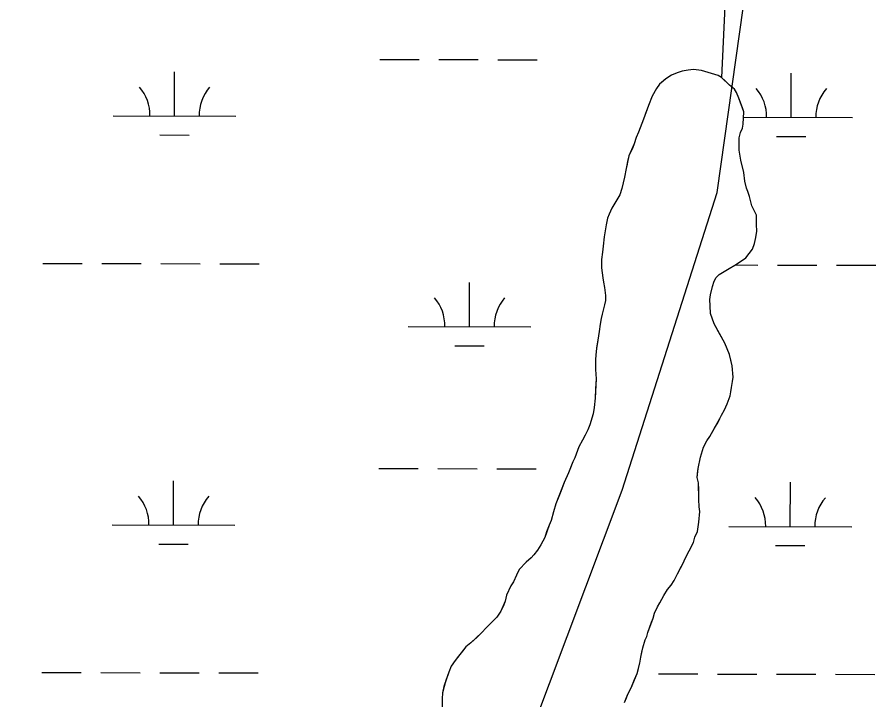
# Model space of a CAD drawing. Extents: x 3177385 to 3215275, y 903885 to 929304.
# Drawn here: x 3188622 to 3189321, y 917907 to 918463 of the extents above; entities that cross this region are included whole.
import ezdxf

# ---------------------------------------------------------------- set-up
doc = ezdxf.new("R2010")
doc.units = 0
for name, color, linetype in [('V-SITE-VEGE', 7, 'Continuous'), ('V-TOPO-SHOR', 7, 'Continuous'), ('V-WETL-SWMP', 7, 'Continuous')]:
    doc.layers.add(name, color=color, linetype=linetype)

msp = doc.modelspace()

# ---------------------------------------------------------------- linework, layer by layer
at = {"layer": 'V-SITE-VEGE'}
for points in [[(3189216.72, 918320.7), (3189215.5, 918323.5), (3189214.27, 918329.11), (3189213.43, 918336.32), (3189210.98, 918346.33), (3189209.73, 918354.35), (3189209.68, 918364.37), (3189210.86, 918368.79), (3189212.44, 918372.4), (3189212.83, 918375.62), (3189213.57, 918385.64), (3189209.51, 918396.85), (3189207.48, 918401.25), (3189205.86, 918404.05), (3189201.83, 918407.23), (3189195.38, 918413.62), (3189192.57, 918415.21), (3189178.91, 918419.14), (3189172.49, 918419.91), (3189168.09, 918419.49), (3189163.28, 918418.66), (3189159.28, 918417.44), (3189154.48, 918415.41), (3189150.08, 918412.58), (3189144.89, 918408.14), (3189142.5, 918404.52), (3189138.92, 918398.48), (3189135.76, 918390.85), (3189131.81, 918379.6), (3189127.85, 918369.15), (3189125.87, 918364.73), (3189124.29, 918359.51), (3189119.93, 918349.86), (3189117.58, 918339.43), (3189116.42, 918332.6), (3189114.06, 918323.37), (3189112.48, 918318.15), (3189106.12, 918307.29), (3189103.74, 918302.46), (3189102.55, 918299.25), (3189101.38, 918293.63), (3189099.83, 918284), (3189099.07, 918276.38), (3189098.29, 918271.56), (3189097.52, 918265.54), (3189097.56, 918258.72), (3189098.8, 918250.71), (3189099.22, 918247.1), (3189100.05, 918242.7), (3189100.88, 918236.29), (3189100.9, 918232.28), (3189100.12, 918228.66), (3189098.16, 918221.03), (3189097.37, 918217.42), (3189096.59, 918213.01), (3189095.82, 918206.99), (3189095.04, 918203.38), (3189093.49, 918193.34), (3189093.12, 918187.73), (3189092.74, 918184.12), (3189092.78, 918176.1), (3189093.22, 918168.48), (3189092.5, 918152.84), (3189091.74, 918145.21), (3189090.96, 918140), (3189088.2, 918131.16), (3189086.62, 918127.14), (3189084.24, 918122.72), (3189082.25, 918118.7), (3189079.07, 918113.07), (3189075.91, 918104.23), (3189074.33, 918101.01), (3189070.77, 918092.17), (3189067.2, 918084.13), (3189060.47, 918066.85), (3189058.5, 918060.43), (3189056.53, 918053.2), (3189054.95, 918049.59), (3189051.39, 918039.54), (3189048.22, 918033.51), (3189045.43, 918029.09), (3189042.64, 918025.46), (3189040.25, 918023.04), (3189036.26, 918019.41), (3189030.68, 918013.37), (3189028.3, 918008.94), (3189025.92, 918003.32), (3189023.93, 918000.1), (3189020.36, 917992.46), (3189019.18, 917987.65), (3189015.62, 917979.61), (3189012.44, 917974.78), (3189004.06, 917966.31), (3189000.07, 917961.88), (3188991.29, 917953.82), (3188987.3, 917950.59), (3188978.54, 917939.32), (3188975.36, 917934.89), (3188973.37, 917930.06), (3188969.42, 917918.41), (3188968.25, 917913.2)], [(3189116.26, 917905.15), (3189119.03, 917911.98), (3189121.81, 917917.21), (3189126.56, 917928.86), (3189128.92, 917937.3), (3189129.69, 917942.11), (3189131.26, 917949.74), (3189133.23, 917956.17), (3189134.42, 917958.98), (3189135.2, 917962.19), (3189139.55, 917973.84), (3189140.74, 917977.86), (3189143.12, 917983.09), (3189145.1, 917986.3), (3189148.28, 917992.34), (3189151.46, 917997.16), (3189154.25, 918000.79), (3189156.64, 918004.41), (3189159.42, 918010.04), (3189164.18, 918018.48), (3189165.76, 918022.5), (3189172.51, 918035.36), (3189173.69, 918039.78), (3189175.67, 918044.21), (3189176.84, 918051.83), (3189177.59, 918060.66), (3189177.17, 918064.26), (3189176.74, 918070.27), (3189176.67, 918083.91), (3189175.44, 918088.31), (3189176.2, 918095.53), (3189178.16, 918104.77), (3189180.53, 918112.8), (3189183.31, 918118.03), (3189185.69, 918121.65), (3189194.04, 918136.13), (3189195.22, 918138.94), (3189197.61, 918143.36), (3189199.99, 918148.19), (3189202.36, 918154.62), (3189202.74, 918157.83), (3189203.53, 918161.44), (3189204.3, 918166.26), (3189204.69, 918169.87), (3189203.84, 918179.09), (3189201.78, 918188.3), (3189198.12, 918197.5), (3189189.22, 918213.09), (3189186.37, 918221.5), (3189185.93, 918227.91), (3189185.91, 918233.12), (3189186.29, 918236.73), (3189187.86, 918243.56), (3189189.44, 918247.98), (3189191.03, 918250.79), (3189193.42, 918253.21), (3189200.22, 918257.26), (3189207.41, 918261.71), (3189215, 918266.96), (3189220.58, 918273.81), (3189222.16, 918278.63), (3189223.34, 918283.45), (3189224.11, 918288.66), (3189223.68, 918293.87), (3189223.64, 918301.49), (3189221.61, 918305.89), (3189219.99, 918309.09), (3189217.95, 918316.7), (3189216.72, 918320.7)], [(3188968.25, 917913.2), (3188967.87, 917908.38), (3188967.92, 917900.36)]]:
    msp.add_lwpolyline(points, dxfattribs=at)
at = {"layer": 'V-TOPO-SHOR'}
for points in [[(3188145.7, 920432.71), (3188494.03, 920193.48), (3188638.26, 920041.66), (3188800.79, 919835.44), (3188879.45, 919663.9), (3188944.08, 919513.27), (3189036.76, 919320.82), (3189071.93, 919223.17), (3189119.69, 919115.78), (3189198.83, 918762.72), (3189202.17, 918558.86), (3189195.38, 918413.62)], [(3186927.93, 918089.46), (3186990.67, 917992.44), (3187103.05, 917960.38), (3187188.87, 917894), (3187261.42, 917810.45), (3187345.63, 917635.58), (3187452.84, 917401.77), (3187512.11, 917301.06), (3187592.43, 917156.63), (3187647.81, 917086.35), (3187703.2, 917016.08), (3187789.02, 916949.7), (3187853.79, 916927.04), (3188000.5, 916868.43), (3188244.03, 916899.53), (3188352.19, 917021.63), (3188464.23, 917113.29), (3189010.51, 917801.82), (3189114.45, 918078.07), (3189191.84, 918319.99), (3189216.11, 918493.25), (3189249.78, 918714.11), (3189249.45, 918837.82)], [(3189173.69, 918039.78), (3189175.67, 918044.21), (3189176.84, 918051.83), (3189177.59, 918060.66), (3189177.17, 918064.26), (3189176.74, 918070.27), (3189176.72, 918074.69), (3189176.7, 918078.29), (3189176.67, 918083.91), (3189175.44, 918088.31), (3189175.83, 918091.52), (3189176.2, 918095.53), (3189178.16, 918104.77), (3189180.53, 918112.8), (3189183.31, 918118.03), (3189185.69, 918121.65), (3189189.67, 918128.49), (3189192.45, 918133.31), (3189194.04, 918136.13), (3189195.22, 918138.94), (3189197.61, 918143.36), (3189199.99, 918148.19), (3189202.36, 918154.62), (3189202.74, 918157.83), (3189203.53, 918161.44), (3189204.3, 918166.26), (3189204.69, 918169.87), (3189203.84, 918179.09), (3189203.02, 918182.69), (3189201.78, 918188.3), (3189198.12, 918197.5), (3189192.86, 918206.7), (3189189.22, 918213.09), (3189186.37, 918221.5), (3189185.93, 918227.91), (3189185.91, 918233.12), (3189186.29, 918236.73), (3189187.86, 918243.56), (3189189.44, 918247.98), (3189191.03, 918250.79), (3189193.42, 918253.21), (3189200.22, 918257.26), (3189207.41, 918261.71), (3189211.01, 918264.13), (3189215, 918266.96), (3189220.58, 918273.81), (3189222.16, 918278.63), (3189223.34, 918283.44), (3189224.11, 918288.66), (3189223.68, 918293.87), (3189223.66, 918297.88), (3189223.64, 918301.49), (3189221.61, 918305.89), (3189219.99, 918309.09), (3189217.95, 918316.7), (3189216.72, 918320.7), (3189215.51, 918323.5), (3189214.27, 918329.11), (3189213.43, 918336.32), (3189212.61, 918339.92), (3189210.98, 918346.33), (3189209.73, 918354.35), (3189209.7, 918359.96), (3189209.68, 918364.37), (3189210.86, 918368.79), (3189212.44, 918372.4), (3189212.83, 918375.62), (3189213.57, 918385.64), (3189212.36, 918388.85), (3189209.51, 918396.85), (3189207.48, 918401.25), (3189205.86, 918404.05), (3189201.83, 918407.23), (3189198.21, 918410.82), (3189195.38, 918413.62), (3189192.57, 918415.21), (3189184.54, 918417.57), (3189178.91, 918419.14), (3189172.49, 918419.91), (3189168.09, 918419.49), (3189163.28, 918418.66), (3189159.28, 918417.44), (3189154.48, 918415.41), (3189150.08, 918412.58), (3189147.68, 918410.56), (3189144.89, 918408.14), (3189142.5, 918404.52), (3189138.92, 918398.48), (3189135.76, 918390.85), (3189134.18, 918386.43), (3189131.81, 918379.6), (3189127.85, 918369.15), (3189125.87, 918364.73), (3189124.29, 918359.51), (3189122.71, 918355.89), (3189119.93, 918349.86), (3189119.15, 918346.65), (3189118.37, 918343.04), (3189117.58, 918339.43), (3189116.42, 918332.6), (3189114.06, 918323.37)], [(3189114.06, 918323.37), (3189112.48, 918318.15), (3189110.1, 918314.12), (3189108.51, 918311.31), (3189106.12, 918307.29), (3189103.74, 918302.46), (3189102.55, 918299.25), (3189101.38, 918293.63), (3189099.83, 918284), (3189099.07, 918276.38), (3189098.29, 918271.56), (3189097.52, 918265.54), (3189097.56, 918258.72), (3189098.8, 918250.71), (3189099.22, 918247.1), (3189100.05, 918242.7), (3189100.88, 918236.29), (3189100.9, 918232.28), (3189100.12, 918228.66), (3189098.16, 918221.03), (3189097.37, 918217.42), (3189096.59, 918213.01), (3189095.82, 918206.99), (3189095.04, 918203.37), (3189094.27, 918198.16), (3189093.49, 918193.34), (3189093.12, 918187.73), (3189092.74, 918184.12), (3189092.76, 918179.7), (3189092.78, 918176.1), (3189093.22, 918168.48), (3189092.86, 918160.46), (3189092.5, 918152.84), (3189091.74, 918145.21), (3189090.96, 918140), (3189088.2, 918131.16), (3189086.62, 918127.14), (3189084.24, 918122.72), (3189082.25, 918118.7), (3189079.07, 918113.07), (3189075.91, 918104.23), (3189074.33, 918101.01), (3189072.35, 918096.19), (3189070.77, 918092.17), (3189067.2, 918084.13), (3189064.43, 918076.9), (3189062.85, 918072.88), (3189060.47, 918066.86), (3189058.5, 918060.43), (3189056.53, 918053.2), (3189054.95, 918049.59), (3189052.97, 918043.96), (3189051.39, 918039.54), (3189048.22, 918033.51), (3189045.43, 918029.09), (3189042.64, 918025.46), (3189040.25, 918023.04), (3189036.26, 918019.41), (3189030.68, 918013.37), (3189028.3, 918008.95), (3189025.92, 918003.32), (3189023.93, 918000.1), (3189020.36, 917992.46), (3189019.18, 917987.65), (3189018, 917984.83), (3189015.62, 917979.61), (3189012.44, 917974.78), (3189004.06, 917966.31), (3189000.07, 917961.88), (3188996.08, 917958.25), (3188991.29, 917953.82), (3188987.3, 917950.59), (3188984.51, 917946.96), (3188981.33, 917942.94), (3188978.54, 917939.31), (3188975.36, 917934.89), (3188973.37, 917930.06), (3188971.01, 917923.23), (3188969.43, 917918.41), (3188968.25, 917913.2), (3188967.88, 917908.38), (3188967.92, 917900.36)], [(3189116.26, 917905.15), (3189117.84, 917909.17), (3189119.03, 917911.98), (3189121.81, 917917.21), (3189124.58, 917924.04), (3189126.56, 917928.86), (3189127.74, 917932.88), (3189128.92, 917937.3), (3189129.69, 917942.11), (3189130.48, 917946.13), (3189131.26, 917949.74), (3189133.23, 917956.17), (3189134.42, 917958.98), (3189135.2, 917962.19), (3189138.37, 917970.63), (3189139.55, 917973.84), (3189140.74, 917977.86), (3189143.12, 917983.09), (3189145.1, 917986.3), (3189148.28, 917992.33), (3189151.46, 917997.16), (3189154.25, 918000.79), (3189156.64, 918004.41), (3189159.41, 918010.04), (3189161.4, 918013.66), (3189164.18, 918018.48), (3189165.76, 918022.5), (3189168.94, 918028.53), (3189172.51, 918035.37), (3189173.69, 918039.78)]]:
    msp.add_lwpolyline(points, dxfattribs=at)
at = {"layer": 'V-WETL-SWMP'}
for p, q in [((3188917.26, 918428.26), (3188949.26, 918428.18)), ((3188965.26, 918428.14), (3188997.26, 918428.07)), ((3189013.26, 918428.03), (3189045.26, 918427.96)), ((3188750.09, 918382.21), (3188750.18, 918418.21)), ((3189252, 918381.05), (3189252.08, 918417.05)), ((3188700.09, 918382.33), (3188800.09, 918382.1)), ((3189213.24, 918381.14), (3189302, 918380.93)), ((3188738.06, 918366.81), (3188762.06, 918366.76)), ((3189239.96, 918365.64), (3189263.96, 918365.59)), ((3188642.97, 918262.39), (3188674.97, 918262.32)), ((3188690.97, 918262.28), (3188722.97, 918262.21)), ((3188738.97, 918262.17), (3188770.97, 918262.1)), ((3188786.97, 918262.06), (3188818.97, 918261.98)), ((3189206.4, 918261.08), (3189224.88, 918261.04)), ((3189240.88, 918261), (3189272.88, 918260.93)), ((3189288.88, 918260.89), (3189320.88, 918260.82)), ((3188990.17, 918210.84), (3188990.25, 918246.84)), ((3188940.17, 918210.96), (3189040.17, 918210.73)), ((3188978.13, 918195.44), (3189002.13, 918195.38)), ((3188916.49, 918095.58), (3188948.49, 918095.51)), ((3188964.49, 918095.47), (3188996.49, 918095.4)), ((3189012.49, 918095.36), (3189044.49, 918095.28)), ((3188749.32, 918049.54), (3188749.4, 918085.54)), ((3189251.22, 918048.37), (3189251.31, 918084.37)), ((3188699.32, 918049.66), (3188799.32, 918049.42)), ((3189201.23, 918048.49), (3189301.22, 918048.26)), ((3188737.28, 918034.14), (3188761.28, 918034.08)), ((3189239.19, 918032.97), (3189263.19, 918032.91)), ((3188642.2, 917929.72), (3188674.2, 917929.64)), ((3188690.2, 917929.61), (3188722.19, 917929.53)), ((3188738.19, 917929.5), (3188770.19, 917929.42)), ((3188786.19, 917929.38), (3188818.19, 917929.31)), ((3189144.1, 917928.55), (3189176.1, 917928.48)), ((3189192.1, 917928.44), (3189224.1, 917928.36)), ((3189240.1, 917928.33), (3189272.1, 917928.25)), ((3189288.1, 917928.22), (3189320.1, 917928.14))]:
    msp.add_line(p, q, dxfattribs=at)
for points in [[(3189151.46, 917997.16), (3189154.25, 918000.79), (3189156.64, 918004.41), (3189159.41, 918010.04), (3189161.4, 918013.66), (3189164.18, 918018.48), (3189165.76, 918022.5), (3189168.94, 918028.53), (3189172.51, 918035.37), (3189173.69, 918039.78), (3189175.67, 918044.21), (3189176.84, 918051.83), (3189177.59, 918060.66), (3189177.17, 918064.26), (3189176.74, 918070.28), (3189176.67, 918083.91), (3189175.44, 918088.31), (3189175.83, 918091.52), (3189176.21, 918095.53), (3189178.16, 918104.77), (3189180.53, 918112.8), (3189183.3, 918118.03), (3189185.69, 918121.65), (3189189.67, 918128.49), (3189192.45, 918133.31), (3189194.04, 918136.13), (3189195.22, 918138.94), (3189197.61, 918143.36), (3189199.99, 918148.19), (3189202.36, 918154.62), (3189202.74, 918157.83), (3189203.53, 918161.44), (3189204.3, 918166.26), (3189204.69, 918169.87), (3189203.84, 918179.08), (3189203.01, 918182.69), (3189201.78, 918188.3), (3189198.12, 918197.5), (3189192.86, 918206.7), (3189189.22, 918213.09), (3189186.37, 918221.5), (3189185.94, 918227.91), (3189185.91, 918233.12), (3189186.29, 918236.73), (3189187.86, 918243.56), (3189189.44, 918247.98), (3189191.03, 918250.79), (3189193.42, 918253.21), (3189200.22, 918257.26), (3189207.41, 918261.71), (3189211.01, 918264.13), (3189215, 918266.96), (3189220.58, 918273.81), (3189222.16, 918278.63), (3189223.34, 918283.44), (3189224.11, 918288.66), (3189223.68, 918293.87), (3189223.64, 918301.49), (3189221.61, 918305.89), (3189219.99, 918309.09), (3189217.95, 918316.7), (3189216.72, 918320.7), (3189215.51, 918323.5), (3189214.27, 918329.11), (3189213.43, 918336.32), (3189212.61, 918339.93), (3189210.98, 918346.33), (3189209.73, 918354.35), (3189209.68, 918364.37), (3189210.86, 918368.79), (3189212.44, 918372.4), (3189212.83, 918375.61), (3189213.58, 918385.64), (3189212.36, 918388.84), (3189209.51, 918396.85), (3189207.48, 918401.25), (3189205.86, 918404.05), (3189201.83, 918407.23), (3189195.38, 918413.62), (3189192.57, 918415.21), (3189184.54, 918417.57), (3189178.91, 918419.14), (3189172.49, 918419.91), (3189168.09, 918419.49), (3189163.28, 918418.66), (3189159.28, 918417.44), (3189154.47, 918415.41), (3189150.08, 918412.58), (3189147.68, 918410.56), (3189144.89, 918408.14), (3189142.5, 918404.52), (3189138.92, 918398.48), (3189135.76, 918390.85), (3189134.18, 918386.43), (3189131.81, 918379.6), (3189127.85, 918369.15), (3189125.87, 918364.73), (3189124.29, 918359.51), (3189122.71, 918355.89), (3189119.93, 918349.86), (3189119.15, 918346.65)], [(3189119.15, 918346.65), (3189117.58, 918339.43), (3189116.42, 918332.6), (3189114.06, 918323.37), (3189112.48, 918318.15), (3189110.1, 918314.12), (3189108.51, 918311.31), (3189106.12, 918307.29), (3189103.74, 918302.46), (3189102.56, 918299.25), (3189101.38, 918293.63), (3189099.83, 918284), (3189099.07, 918276.37), (3189098.29, 918271.56), (3189097.52, 918265.54), (3189097.56, 918258.72), (3189098.8, 918250.71), (3189099.22, 918247.1), (3189100.05, 918242.7), (3189100.88, 918236.29), (3189100.9, 918232.28), (3189100.12, 918228.66), (3189098.16, 918221.03), (3189097.37, 918217.42), (3189096.59, 918213.01), (3189095.82, 918206.99), (3189095.04, 918203.37), (3189094.27, 918198.16), (3189093.49, 918193.34), (3189093.12, 918187.73), (3189092.74, 918184.11), (3189092.78, 918176.09), (3189093.22, 918168.48), (3189092.86, 918160.46), (3189092.5, 918152.84), (3189091.74, 918145.21), (3189090.96, 918140), (3189088.2, 918131.16), (3189086.62, 918127.14), (3189084.24, 918122.72), (3189082.25, 918118.7), (3189079.07, 918113.07), (3189075.91, 918104.23), (3189074.33, 918101.01), (3189072.35, 918096.19), (3189070.76, 918092.17), (3189067.2, 918084.13), (3189064.43, 918076.9), (3189060.47, 918066.86), (3189058.5, 918060.43), (3189056.53, 918053.2), (3189054.95, 918049.59), (3189052.97, 918043.96), (3189051.39, 918039.54), (3189048.22, 918033.51), (3189045.43, 918029.09), (3189042.64, 918025.46), (3189040.25, 918023.04), (3189036.26, 918019.41), (3189030.68, 918013.37), (3189028.3, 918008.95), (3189025.92, 918003.32), (3189023.93, 918000.1), (3189020.36, 917992.46), (3189019.19, 917987.65), (3189018, 917984.83), (3189015.62, 917979.61), (3189012.44, 917974.78), (3189004.06, 917966.31), (3189000.07, 917961.88), (3188996.08, 917958.25), (3188991.29, 917953.82), (3188987.3, 917950.59), (3188984.51, 917946.96), (3188981.33, 917942.94), (3188978.54, 917939.31), (3188975.35, 917934.89), (3188973.38, 917930.06), (3188971.01, 917923.23), (3188969.43, 917918.41), (3188968.25, 917913.2), (3188967.88, 917908.38), (3188967.92, 917900.36)], [(3189116.26, 917905.15), (3189117.84, 917909.17), (3189119.03, 917911.98), (3189121.81, 917917.21), (3189124.58, 917924.04), (3189126.56, 917928.86), (3189127.74, 917932.88), (3189128.92, 917937.3), (3189129.7, 917942.11), (3189130.48, 917946.13), (3189131.26, 917949.74), (3189133.23, 917956.17), (3189134.42, 917958.98), (3189135.2, 917962.19), (3189138.37, 917970.63), (3189139.55, 917973.84), (3189140.74, 917977.86), (3189143.11, 917983.08), (3189145.1, 917986.3), (3189148.28, 917992.33), (3189151.46, 917997.16)]]:
    msp.add_lwpolyline(points, dxfattribs=at)
for centre, start, end in [((3188694.85, 918382.82), 359.09484, 40.6385), ((3188805.34, 918382.56), 139.09484, 180.6385), ((3189196.76, 918381.65), 359.09484, 40.6385), ((3189307.24, 918381.39), 139.09484, 180.6385), ((3188934.92, 918211.45), 359.09484, 40.6385), ((3189045.41, 918211.19), 139.09484, 180.6385), ((3188694.08, 918050.14), 359.09484, 40.6385), ((3188804.56, 918049.89), 139.09484, 180.6385), ((3189195.98, 918048.98), 359.09484, 40.6385), ((3189306.47, 918048.72), 139.09484, 180.6385)]:
    msp.add_arc(centre, 35.25, start, end, dxfattribs=at)

doc.saveas('drawing.dxf')
